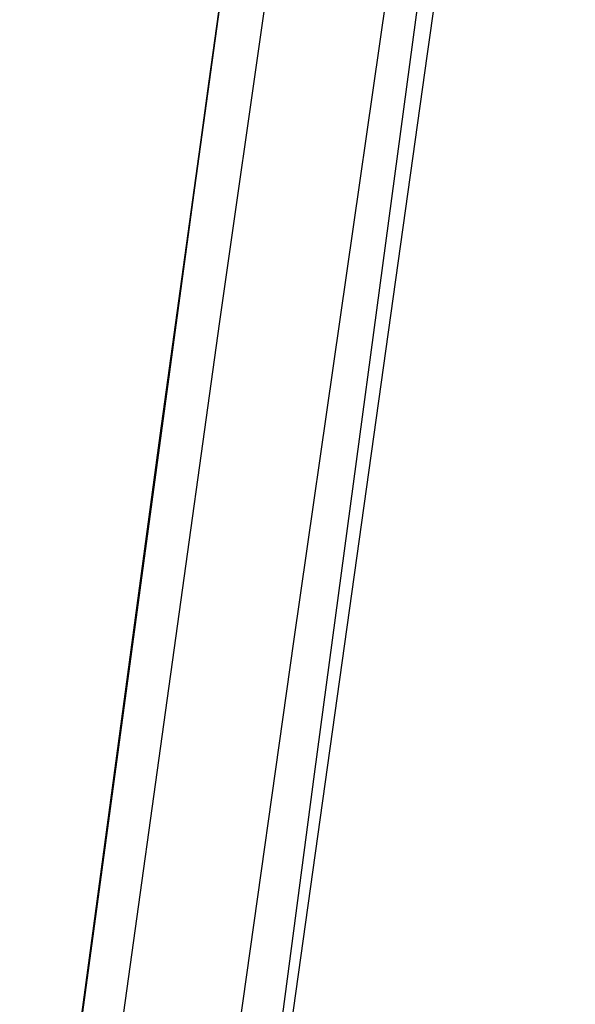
# Model space of a CAD drawing. Header units: metres. Extents: x 209747 to 209830, y 1182430 to 1182564.
# Tile 894 of 1056: x 209752.543 to 209752.5949, y 1182490.2638 to 1182490.3557. Entities that reach past the tile are written whole.
import ezdxf

# ---------------------------------------------------------------- set-up
doc = ezdxf.new("R2010")
doc.units = ezdxf.units.M
doc.header["$MEASUREMENT"] = 0
doc.linetypes.add('DGN Style 2', pattern=[15.036391, 9.021834, -6.014556])
doc.layers.get('0').update_dxf_attribs({"color": 254})

# ---------------------------------------------------------------- blocks, each defined once
blk = doc.blocks.new('*U2')
at = {"color": 3, "linetype": 'Continuous'}
for p, q in [((1.675199, -8.624472), (1.66175, -8.721041)), ((1.66175, -8.721041), (1.648582, -8.81796))]:
    blk.add_line(p, q, dxfattribs=at)
blk = doc.blocks.new('*U3')
at = {"color": 3, "linetype": 'Continuous'}
for p, q in [((1.67191, -8.64766), (1.658522, -8.744141)), ((1.658522, -8.744141), (1.645447, -8.840762))]:
    blk.add_line(p, q, dxfattribs=at)
blk = doc.blocks.new('*U4')
at = {"color": 3, "linetype": 'Continuous'}
for p, q in [((1.676557, -8.614764), (1.663085, -8.711074)), ((1.663085, -8.711074), (1.649937, -8.807453))]:
    blk.add_line(p, q, dxfattribs=at)
blk = doc.blocks.new('*U5')
at = {"color": 3, "linetype": 'Continuous'}
for p, q in [((1.677828, -8.637395), (1.664099, -8.733505)), ((1.664099, -8.733505), (1.6507, -8.82977))]:
    blk.add_line(p, q, dxfattribs=at)
blk = doc.blocks.new('*U6')
at = {"color": 3, "linetype": 'Continuous'}
for p, q in [((1.684943, -8.666473), (1.670987, -8.763386)), ((1.670987, -8.763386), (1.657352, -8.860414))]:
    blk.add_line(p, q, dxfattribs=at)
blk = doc.blocks.new('*U7')
at = {"color": 3, "linetype": 'Continuous'}
for p, q in [((1.697295, -8.612117), (1.683479, -8.70852)), ((1.683479, -8.70852), (1.669951, -8.805044))]:
    blk.add_line(p, q, dxfattribs=at)
blk = doc.blocks.new('*U8')
at = {"color": 3, "linetype": 'Continuous'}
for p, q in [((1.685947, -8.678795), (1.672918, -8.77577)), ((1.672918, -8.77577), (1.66016, -8.872725))]:
    blk.add_line(p, q, dxfattribs=at)
blk = doc.blocks.new('ATTEMP')
at = {"color": 3, "linetype": 'Continuous'}
for name in ['*U8', '*U7', '*U6', '*U3', '*U5', '*U4', '*U2']:
    blk.add_blockref(name, (-10.48, 0), dxfattribs=at)

msp = doc.modelspace()

# ---------------------------------------------------------------- block references
at = {"color": 1, "linetype": 'DGN Style 2'}
msp.add_blockref('ATTEMP', (209761.377561, 1182499.061067), dxfattribs=at)

doc.saveas('drawing.dxf')
